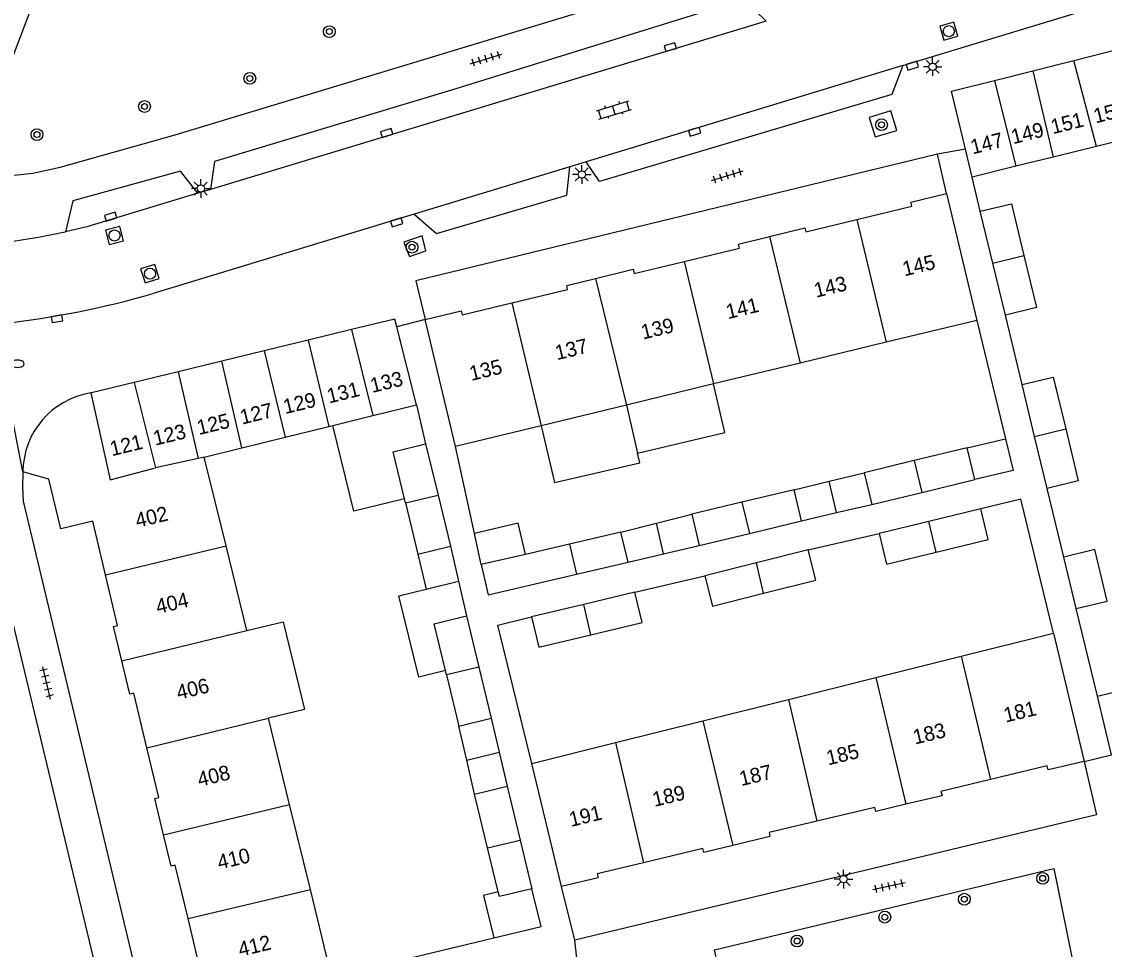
# Model space of a CAD drawing. Extents: x 132994 to 136000, y 393499 to 395512.
# Drawn here: x 134733.7 to 134807.1, y 394292.5 to 394355.3 of the extents above; entities that cross this region are included whole.
import ezdxf

# ---------------------------------------------------------------- set-up
doc = ezdxf.new("R2010")
doc.units = 0
for name, color, linetype in [('gg-afsc-erfafscheiding', 7, 'Continuous'), ('gg-afsc-muur', 7, 'Continuous'), ('gg-anno-huisnummerreeks BGT', 7, 'Continuous'), ('gg-bbg-bijgebouw', 7, 'Continuous'), ('gg-bbg-gedigitaliseerde bebouwing', 7, 'Continuous'), ('gg-bbg-gedigitaliseerde bijgebouw', 7, 'Continuous'), ('gg-bbg-hoofdgebouw', 7, 'Continuous'), ('gg-bbg-luifel en loopbrug', 7, 'Continuous'), ('gg-bbg-tussenscheiding', 7, 'Continuous'), ('gg-knt-verharding', 7, 'Continuous'), ('gg-knt-verharding nz', 7, 'Continuous'), ('gt-grn-weggrens', 7, 'Continuous'), ('gt-symb-boom', 7, 'Continuous'), ('gt-symb-brandkraan', 7, 'Continuous'), ('gt-symb-klinker verharding', 7, 'Continuous'), ('gt-symb-kolk', 7, 'Continuous'), ('gt-symb-lichtmast', 7, 'Continuous'), ('gt-symb-rioolschacht', 7, 'Continuous'), ('gt-symb-tegel verharding', 7, 'Continuous')]:
    doc.layers.add(name, color=color, linetype=linetype)

# ---------------------------------------------------------------- blocks, each defined once
blk = doc.blocks.new('gt0-BOOM')
at = {"layer": 'gt-symb-boom'}
for radius in [0.4, 0.2]:
    blk.add_circle((0, 0), radius, dxfattribs=at)
blk = doc.blocks.new('gt0-LMAST')
at = {"layer": 'gt-symb-lichtmast'}
for p, q in [((-0.182, 0.173), (-0.447, 0.438)), ((-0.005, 0.246), (-0.005, 0.621)), ((0.172, 0.173), (0.437, 0.438)), ((-0.255, -0.004), (-0.63, -0.004)), ((-0.182, -0.181), (-0.447, -0.446)), ((-0.005, -0.254), (-0.005, -0.629)), ((0.437, -0.446), (0.172, -0.181)), ((0.245, -0.004), (0.62, -0.004))]:
    blk.add_line(p, q, dxfattribs=at)
blk.add_circle((-0.005, -0.004), 0.25, dxfattribs=at)
blk = doc.blocks.new('gt0-TEG1')
at = {"layer": 'gt-symb-tegel verharding'}
for p, q in [((-1.125, 0), (1.125, 0)), ((-0.9, -0.25), (-0.9, 0.25)), ((-0.45, -0.25), (-0.45, 0.25)), ((0, -0.25), (0, 0.25)), ((0.45, -0.25), (0.45, 0.25)), ((0.9, -0.25), (0.9, 0.25))]:
    blk.add_line(p, q, dxfattribs=at)
blk = doc.blocks.new('gt0-KOLK')
at = {"layer": 'gt-symb-kolk'}
blk.add_lwpolyline([(0, 0), (0.375, 0), (0.375, 0.4), (-0.375, 0.4), (-0.375, 0), (0, 0)], dxfattribs=at)
blk = doc.blocks.new('gt0-KL1')
at = {"layer": 'gt-symb-klinker verharding'}
for p, q in [((-1.15, 0.3), (1.15, 0.3)), ((-1, -0.3), (-1, 0.3)), ((-0.5, 0.3), (-0.5, 0.45)), ((0, -0.3), (0, 0.3)), ((0.5, 0.3), (0.5, 0.45)), ((1, -0.3), (1, 0.3)), ((-1.15, -0.3), (1.15, -0.3)), ((-0.5, -0.45), (-0.5, -0.3)), ((0.5, -0.45), (0.5, -0.3))]:
    blk.add_line(p, q, dxfattribs=at)
blk = doc.blocks.new('gt0-RS')
at = {"layer": 'gt-symb-rioolschacht'}
blk.add_lwpolyline([(-0.5, -0.5), (0.5, -0.5), (0.5, 0.5), (-0.5, 0.5)], close=True, dxfattribs=at)
blk.add_circle((0, 0), 0.375, dxfattribs=at)
blk = doc.blocks.new('gt0-BR')
at = {"layer": 'gt-symb-brandkraan'}
for centre, radius, start, end in [((-0.244, 0), 0.206, 107.56694, 252.43307), ((0.599, -2.664), 3, 106.89205, 107.56694), ((0, -0.691), 0.938, 73.10799, 106.89205), ((-0.599, -2.664), 3, 72.43309, 73.10799), ((0.244, 0), 0.206, 287.56695, 72.43309), ((0.599, 2.664), 3, 252.43307, 253.10797), ((0, 0.691), 0.938, 253.10797, 286.89206), ((-0.599, 2.664), 3, 286.89206, 287.56695)]:
    blk.add_arc(centre, radius, start, end, dxfattribs=at)

msp = doc.modelspace()

# ---------------------------------------------------------------- linework, layer by layer
at = {"layer": 'gg-afsc-erfafscheiding'}
for p, q in [((134798.67, 394342.49), (134798.11, 394344.81)), ((134798.44, 394335.1), (134800.382, 394327.061)), ((134801.504, 394330.747), (134800.367, 394335.46)), ((134804.325, 394319.06), (134803.201, 394323.717)), ((134787.006, 394319.547), (134791.815, 394320.646)), ((134775.259, 394316.684), (134779.992, 394317.795))]:
    msp.add_line(p, q, dxfattribs=at)
msp.add_lwpolyline([(134803.623, 394313.907), (134801.418, 394322.98), (134798.698, 394322.319)], dxfattribs=at)
at = {"layer": 'gg-afsc-muur'}
for p, q in [((134764.382, 394320.664), (134763.1, 394326.56)), ((134754.7, 394290.63), (134765.69, 394293.263))]:
    msp.add_line(p, q, dxfattribs=at)
msp.add_lwpolyline([(134768.265, 394305.069), (134765.959, 394314.45), (134768.246, 394315.012)], dxfattribs=at)
at = {"layer": 'gg-bbg-bijgebouw'}
for p, q in [((134805.018, 394352.711), (134808.014, 394353.467)), ((134802.219, 394352.006), (134805.018, 394352.711)), ((134799.634, 394351.354), (134802.219, 394352.006)), ((134798.11, 394344.81), (134797.659, 394346.695)), ((134756.054, 394334.469), (134753.106, 394333.753)), ((134760.44, 394329.37), (134759.109, 394334.665)), ((134753.106, 394333.753), (134750.131, 394333.031)), ((134750.131, 394333.031), (134747.246, 394332.33)), ((134747.246, 394332.33), (134744.292, 394331.613)), ((134744.292, 394331.613), (134741.318, 394330.891)), ((134764.39, 394303), (134766.59, 394303.53)), ((134766.59, 394303.53), (134767.472, 394299.885)), ((134765.27, 394299.365), (134764.39, 394303)), ((134767.472, 394299.885), (134768.27, 394296.59)), ((134765.993, 394296.377), (134765.27, 394299.365))]:
    msp.add_line(p, q, dxfattribs=at)
for points in [[(134797.659, 394346.695), (134796.72, 394350.62), (134799.634, 394351.354)], [(134759.109, 394334.665), (134758.98, 394335.18), (134756.054, 394334.469)], [(134741.318, 394330.891), (134738.428, 394330.189), (134738.363, 394330.179)], [(134768.27, 394296.59), (134766.07, 394296.06), (134765.993, 394296.377)]]:
    msp.add_lwpolyline(points, dxfattribs=at)
at = {"layer": 'gg-bbg-gedigitaliseerde bebouwing'}
for p, q in [((134747.543, 394319.813), (134746.066, 394325.834)), ((134748.95, 394314.075), (134747.543, 394319.813)), ((134797.364, 394312.342), (134803.623, 394313.907)), ((134803.623, 394313.907), (134805.71, 394305.21)), ((134791.579, 394310.897), (134797.364, 394312.342)), ((134785.659, 394309.417), (134791.579, 394310.897)), ((134779.866, 394307.969), (134785.659, 394309.417)), ((134751.836, 394302.306), (134750.406, 394308.138)), ((134773.948, 394306.489), (134779.866, 394307.969)), ((134768.265, 394305.069), (134773.948, 394306.489)), ((134770.28, 394296.74), (134768.265, 394305.069)), ((134753.254, 394296.527), (134751.836, 394302.306)), ((134754.7, 394290.63), (134753.254, 394296.527))]:
    msp.add_line(p, q, dxfattribs=at)
msp.add_lwpolyline([(134748.95, 394314.075), (134751.407, 394314.677), (134752.863, 394308.74), (134750.406, 394308.138)], dxfattribs=at)
at = {"layer": 'gg-bbg-gedigitaliseerde bijgebouw'}
for p, q in [((134809.401, 394347.581), (134806.547, 394346.881)), ((134806.547, 394346.881), (134803.601, 394346.158)), ((134803.601, 394346.158), (134801.081, 394345.539)), ((134801.081, 394345.539), (134798.11, 394344.81)), ((134799.519, 394338.975), (134798.67, 394342.49)), ((134800.367, 394335.46), (134799.519, 394338.975)), ((134802.353, 394327.232), (134801.504, 394330.747)), ((134757.485, 394328.643), (134760.44, 394329.37)), ((134754.777, 394327.977), (134757.485, 394328.643)), ((134751.536, 394327.18), (134754.518, 394327.913)), ((134754.518, 394327.913), (134754.777, 394327.977)), ((134748.613, 394326.461), (134751.536, 394327.18)), ((134803.201, 394323.717), (134802.353, 394327.232)), ((134746.066, 394325.834), (134748.613, 394326.461)), ((134761.069, 394326.726), (134761.909, 394323.257)), ((134797.783, 394326.456), (134794.189, 394325.593)), ((134798.299, 394324.309), (134797.783, 394326.456)), ((134794.189, 394325.593), (134790.798, 394324.778)), ((134790.798, 394324.778), (134791.314, 394322.631)), ((134794.701, 394323.445), (134798.299, 394324.309)), ((134761.909, 394323.257), (134762.749, 394319.788)), ((134786.041, 394323.621), (134782.512, 394322.776)), ((134786.546, 394321.511), (134786.041, 394323.621)), ((134791.314, 394322.631), (134794.701, 394323.445)), ((134759.695, 394322.726), (134759.625, 394323.014)), ((134759.695, 394322.726), (134760.536, 394319.253)), ((134782.512, 394322.776), (134779.114, 394321.962)), ((134779.114, 394321.962), (134779.619, 394319.852)), ((134798.698, 394322.319), (134795.175, 394321.463)), ((134783.018, 394320.666), (134786.546, 394321.511)), ((134795.175, 394321.463), (134791.815, 394320.646)), ((134774.311, 394320.752), (134770.818, 394319.938)), ((134774.788, 394318.706), (134774.311, 394320.752)), ((134779.619, 394319.852), (134783.018, 394320.666)), ((134760.536, 394319.253), (134762.749, 394319.788)), ((134770.818, 394319.938), (134767.83, 394319.242)), ((134787.006, 394319.547), (134783.491, 394318.669)), ((134767.83, 394319.242), (134764.842, 394318.546)), ((134771.306, 394317.895), (134774.788, 394318.706)), ((134805.167, 394315.571), (134804.325, 394319.06)), ((134783.491, 394318.669), (134779.992, 394317.795)), ((134775.259, 394316.684), (134771.784, 394315.856)), ((134771.784, 394315.856), (134768.246, 394315.012)), ((134763.843, 394315.073), (134764.682, 394311.604)), ((134806.606, 394309.625), (134805.167, 394315.571)), ((134762.483, 394311.07), (134762.409, 394311.374)), ((134764.682, 394311.604), (134765.522, 394308.135)), ((134762.483, 394311.07), (134763.323, 394307.603)), ((134807.567, 394305.661), (134806.606, 394309.625)), ((134763.323, 394307.603), (134765.522, 394308.135))]:
    msp.add_line(p, q, dxfattribs=at)
for points in [[(134798.67, 394342.49), (134800.776, 394342.998), (134801.625, 394339.483)], [(134801.625, 394339.483), (134802.473, 394335.968), (134800.367, 394335.46)], [(134801.504, 394330.747), (134803.61, 394331.255), (134804.459, 394327.741)], [(134804.459, 394327.741), (134805.307, 394324.226), (134803.201, 394323.717)], [(134759.625, 394323.014), (134758.857, 394326.19), (134761.069, 394326.726)], [(134795.669, 394319.402), (134799.198, 394320.26), (134798.698, 394322.319)], [(134791.815, 394320.646), (134792.315, 394318.587), (134795.669, 394319.402)], [(134783.975, 394316.605), (134787.52, 394317.491), (134787.006, 394319.547)], [(134807.274, 394316.075), (134806.431, 394319.569), (134804.325, 394319.06)], [(134764.842, 394318.546), (134765.319, 394316.5), (134771.306, 394317.895)], [(134779.992, 394317.795), (134780.506, 394315.739), (134783.975, 394316.605)], [(134772.262, 394313.79), (134775.751, 394314.622), (134775.259, 394316.684)], [(134762.409, 394311.374), (134761.643, 394314.54), (134763.843, 394315.073)], [(134768.246, 394315.012), (134768.737, 394312.95), (134772.262, 394313.79)]]:
    msp.add_lwpolyline(points, dxfattribs=at)
at = {"layer": 'gg-bbg-hoofdgebouw'}
for p, q in [((134796.37, 394343.69), (134798.44, 394335.1)), ((134763.1, 394326.56), (134761.04, 394335.15)), ((134798.44, 394335.1), (134792.281, 394333.612)), ((134792.281, 394333.612), (134786.449, 394332.202)), ((134786.449, 394332.202), (134780.592, 394330.787)), ((134780.592, 394330.787), (134774.678, 394329.358)), ((134774.678, 394329.358), (134768.903, 394327.962)), ((134768.903, 394327.962), (134763.1, 394326.56)), ((134740.18, 394314.43), (134739.365, 394317.852))]:
    msp.add_line(p, q, dxfattribs=at)
for points in [[(134790.301, 394341.928), (134794.03, 394342.83), (134793.97, 394343.1), (134796.37, 394343.69)], [(134784.368, 394340.777), (134786.77, 394341.36), (134786.84, 394341.09), (134790.301, 394341.928)], [(134778.601, 394339.094), (134782.34, 394339.99), (134782.28, 394340.27), (134784.368, 394340.777)], [(134772.577, 394337.941), (134775.14, 394338.56), (134775.2, 394338.28), (134778.601, 394339.094)], [(134766.916, 394336.287), (134770.69, 394337.2), (134770.63, 394337.47), (134772.577, 394337.941)], [(134761.04, 394335.15), (134763.48, 394335.74), (134763.54, 394335.47), (134766.916, 394336.287)], [(134739.365, 394317.852), (134738.499, 394321.484), (134736.348, 394320.973), (134735.53, 394324.346), (134733.77, 394324.84)], [(134740.47, 394312.027), (134739.91, 394314.36), (134740.18, 394314.43)], [(134742.176, 394306.14), (134741.28, 394309.85), (134741.01, 394309.78), (134740.47, 394312.027)], [(134743.308, 394300.236), (134742.71, 394302.71), (134742.99, 394302.77), (134742.176, 394306.14)], [(134805.71, 394305.21), (134803.27, 394304.64), (134803.2, 394304.92), (134799.367, 394303.994)], [(134799.367, 394303.994), (134796, 394303.18), (134796.08, 394302.89), (134793.628, 394302.311)], [(134793.628, 394302.311), (134791.59, 394301.83), (134791.52, 394302.1), (134787.593, 394301.163)], [(134787.593, 394301.163), (134784.35, 394300.39), (134784.41, 394300.12), (134781.897, 394299.52)], [(134744.96, 394294.568), (134744.09, 394298.19), (134743.82, 394298.12), (134743.308, 394300.236)], [(134781.897, 394299.52), (134779.93, 394299.05), (134779.86, 394299.32), (134775.827, 394298.353)], [(134775.827, 394298.353), (134772.69, 394297.6), (134772.76, 394297.33), (134770.28, 394296.74)], [(134746.11, 394288.56), (134745.52, 394291.04), (134745.79, 394291.11), (134744.96, 394294.568)]]:
    msp.add_lwpolyline(points, dxfattribs=at)
msp.add_arc((134739.219, 394324.797), 5.449, 99.04003, 179.55089, dxfattribs=at)
at = {"layer": 'gg-bbg-luifel en loopbrug'}
for p, q in [((134760.44, 394329.37), (134761.069, 394326.726)), ((134774.678, 394329.358), (134775.434, 394326.111)), ((134797.783, 394326.456), (134800.382, 394327.061)), ((134788.42, 394324.2), (134790.798, 394324.778)), ((134786.041, 394323.621), (134788.42, 394324.2)), ((134788.93, 394322.071), (134788.42, 394324.2)), ((134788.93, 394322.071), (134791.314, 394322.631)), ((134776.713, 394321.357), (134779.114, 394321.962)), ((134786.546, 394321.511), (134788.93, 394322.071)), ((134774.311, 394320.752), (134776.713, 394321.357)), ((134777.204, 394319.279), (134776.713, 394321.357)), ((134764.842, 394318.546), (134764.382, 394320.664)), ((134762.749, 394319.788), (134763.296, 394317.431)), ((134777.204, 394319.279), (134779.619, 394319.852)), ((134760.536, 394319.253), (134761.114, 394316.895)), ((134774.788, 394318.706), (134777.204, 394319.279)), ((134761.114, 394316.895), (134763.296, 394317.431)), ((134763.296, 394317.431), (134763.843, 394315.073)), ((134765.522, 394308.135), (134766.056, 394305.833)), ((134763.857, 394305.302), (134763.323, 394307.603)), ((134763.857, 394305.302), (134766.056, 394305.833)), ((134766.056, 394305.833), (134766.59, 394303.53)), ((134764.39, 394303), (134763.857, 394305.302))]:
    msp.add_line(p, q, dxfattribs=at)
for points in [[(134775.434, 394326.111), (134781.36, 394327.492), (134780.592, 394330.787)], [(134759.625, 394323.014), (134756.2, 394322.174), (134754.777, 394327.977)], [(134768.903, 394327.962), (134769.801, 394324.106), (134775.587, 394325.454), (134775.434, 394326.111)], [(134800.382, 394327.061), (134800.896, 394324.936), (134798.299, 394324.309)], [(134767.83, 394319.242), (134767.338, 394321.353), (134764.382, 394320.664)], [(134762.409, 394311.374), (134760.611, 394310.933), (134759.26, 394316.441), (134761.114, 394316.895)], [(134765.993, 394296.377), (134764.987, 394296.13), (134765.69, 394293.263)], [(134765.69, 394293.263), (134768.89, 394294.03), (134768.27, 394296.59)]]:
    msp.add_lwpolyline(points, dxfattribs=at)
at = {"layer": 'gg-bbg-tussenscheiding'}
for p, q in [((134806.547, 394346.881), (134805.018, 394352.711)), ((134802.219, 394352.006), (134803.601, 394346.158)), ((134799.634, 394351.354), (134801.081, 394345.539)), ((134790.301, 394341.928), (134792.281, 394333.612)), ((134784.368, 394340.777), (134786.449, 394332.202)), ((134799.519, 394338.975), (134801.625, 394339.483)), ((134778.601, 394339.094), (134780.592, 394330.787)), ((134772.577, 394337.941), (134774.678, 394329.358)), ((134766.916, 394336.287), (134768.903, 394327.962)), ((134756.054, 394334.469), (134757.485, 394328.643)), ((134753.106, 394333.753), (134754.518, 394327.913)), ((134750.131, 394333.031), (134751.536, 394327.18)), ((134748.613, 394326.461), (134747.246, 394332.33)), ((134744.292, 394331.613), (134745.656, 394325.744)), ((134741.318, 394330.891), (134742.758, 394325.112)), ((134802.353, 394327.232), (134804.459, 394327.741)), ((134745.656, 394325.744), (134742.758, 394325.112)), ((134746.066, 394325.834), (134745.656, 394325.744)), ((134794.189, 394325.593), (134794.701, 394323.445)), ((134759.695, 394322.726), (134761.909, 394323.257)), ((134782.512, 394322.776), (134783.018, 394320.666)), ((134795.669, 394319.402), (134795.175, 394321.463)), ((134739.365, 394317.852), (134747.543, 394319.813)), ((134770.818, 394319.938), (134771.306, 394317.895)), ((134783.975, 394316.605), (134783.491, 394318.669)), ((134772.262, 394313.79), (134771.784, 394315.856)), ((134805.167, 394315.571), (134807.274, 394316.075)), ((134740.47, 394312.027), (134748.95, 394314.075)), ((134797.364, 394312.342), (134799.367, 394303.994)), ((134764.682, 394311.604), (134762.483, 394311.07)), ((134791.579, 394310.897), (134793.628, 394302.311)), ((134806.606, 394309.625), (134809.189, 394310.259)), ((134785.659, 394309.417), (134787.593, 394301.163)), ((134742.176, 394306.14), (134750.406, 394308.138)), ((134779.866, 394307.969), (134781.897, 394299.52)), ((134773.948, 394306.489), (134775.827, 394298.353)), ((134743.308, 394300.236), (134751.836, 394302.306)), ((134765.27, 394299.365), (134767.472, 394299.885)), ((134744.96, 394294.568), (134753.254, 394296.527))]:
    msp.add_line(p, q, dxfattribs=at)
msp.add_lwpolyline([(134738.363, 394330.179), (134739.692, 394324.3), (134742.758, 394325.112)], dxfattribs=at)
at = {"layer": 'gg-knt-verharding'}
for p, q in [((134738.46, 394367.151), (134732.6, 394351.74)), ((134793.428, 394352.368), (134814.3, 394358.71)), ((134796.37, 394343.69), (134795.76, 394346.35)), ((134771.942, 394345.841), (134770.85, 394345.51)), ((134746.487, 394343.968), (134745.622, 394343.706)), ((134760.288, 394342.301), (134742.601, 394336.927)), ((134738.1, 394341.43), (134736.663, 394341.102)), ((134771.18, 394293.11), (134770.28, 394296.74))]:
    msp.add_line(p, q, dxfattribs=at)
for points in [[(134731.687, 394344.779), (134734.44, 394345.08), (134736.29, 394345.48), (134744.1, 394347.68), (134781.433, 394358.998)], [(134784.155, 394355.365), (134782.63, 394356.852), (134762.818, 394350.7), (134746.747, 394345.872), (134746.487, 394343.968)], [(134793.428, 394352.368), (134792.682, 394350.397), (134772.859, 394344.501), (134771.942, 394345.841)], [(134793.001, 394347.969), (134792.597, 394349.295), (134791.143, 394348.846), (134791.546, 394347.531), (134793.001, 394347.969)], [(134795.76, 394346.35), (134760.4, 394337.78), (134761.04, 394335.15)], [(134745.622, 394343.706), (134744.461, 394345.196), (134737.146, 394343.201), (134736.663, 394341.102)], [(134760.288, 394342.301), (134761.812, 394340.982), (134770.638, 394343.587), (134770.85, 394345.51)], [(134759.972, 394339.428), (134761.09, 394339.818), (134760.834, 394340.822), (134759.588, 394340.407), (134759.972, 394339.428)], [(134733.77, 394324.84), (134733.73, 394323.82), (134733.79, 394322.84), (134742.21, 394287.61), (134746.11, 394288.56)], [(134720.891, 394297.959), (134719.11, 394293.37), (134721, 394285.5), (134728.15, 394283.37), (134739.94, 394286.18), (134733.06, 394314.77), (134732.86, 394314.69), (134732.761, 394314.433)], [(134805.71, 394305.21), (134806.55, 394301.59), (134771.18, 394293.11)], [(134781.13, 394290.27), (134780.64, 394292.44), (134803.66, 394297.95), (134805.1, 394290.85), (134809.837, 394291.868)]]:
    msp.add_lwpolyline(points, dxfattribs=at)
for centre, radius, start, end in [((134726, 394391.183), 51.204, 276.84038, 282.01911), ((134725.575, 394395.384), 60.886, 276.4221, 286.23874)]:
    msp.add_arc(centre, radius, start, end, dxfattribs=at)
at = {"layer": 'gg-knt-verharding nz'}
for p, q in [((134784.155, 394355.365), (134746.487, 394343.968)), ((134793.428, 394352.368), (134771.942, 394345.841)), ((134770.85, 394345.51), (134760.288, 394342.301)), ((134745.622, 394343.706), (134738.1, 394341.43))]:
    msp.add_line(p, q, dxfattribs=at)
at = {"layer": 'gt-grn-weggrens'}
for p, q in [((134797.659, 394346.695), (134795.76, 394346.35)), ((134761.04, 394335.15), (134759.109, 394334.665)), ((134805.71, 394305.21), (134807.567, 394305.661)), ((134771.41, 394291.08), (134771.18, 394293.11))]:
    msp.add_line(p, q, dxfattribs=at)
msp.add_lwpolyline([(134733.77, 394324.84), (134732.939, 394329.042), (134732.389, 394330.906)], dxfattribs=at)

# ---------------------------------------------------------------- block references
at = {"layer": 'gt-symb-boom'}
for p in [(134754.539, 394354.665), (134749.148, 394351.493), (134742.014, 394349.589), (134734.721, 394347.685), (134791.974, 394348.354), (134760.147, 394340.056), (134802.898, 394297.293), (134797.585, 394295.877), (134792.196, 394294.666), (134786.25, 394293.045)]:
    msp.add_blockref('gt0-BOOM', p, dxfattribs=at)
at = {"layer": 'gt-symb-brandkraan'}
msp.add_blockref('gt0-BR', (134733.395, 394332.16), dxfattribs=at)
at = {"layer": 'gt-symb-klinker verharding', "rotation": 16.91321770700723}
msp.add_blockref('gt0-KL1', (134773.832, 394349.345), dxfattribs=at)
at = {"layer": 'gt-symb-kolk'}
for p, rotation in [((134777.721, 394353.42), 16.85839876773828), ((134794.005, 394352.546), -163.26783977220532), ((134758.492, 394347.6), 16.732160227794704), ((134779.253, 394348.066), -162.96046487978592), ((134739.77, 394341.936), 16.85839876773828), ((134759.053, 394341.93), -163.14160123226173), ((134736.046, 394335.404), -169.98206552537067)]:
    msp.add_blockref('gt0-KOLK', p, dxfattribs=dict(at, rotation=rotation))
at = {"layer": 'gt-symb-lichtmast'}
for p in [(134795.442, 394352.287), (134771.661, 394344.987), (134789.403, 394297.241)]:
    msp.add_blockref('gt0-LMAST', p, dxfattribs=at)
at = {"layer": 'gt-symb-lichtmast', "rotation": 90}
msp.add_blockref('gt0-LMAST', (134745.819, 394344.035), dxfattribs=at)
at = {"layer": 'gt-symb-rioolschacht'}
for p, rotation in [((134796.538, 394354.692), -164.33789365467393), ((134739.976, 394340.85), -165.04643524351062), ((134742.379, 394338.26), -162.36228444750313)]:
    msp.add_blockref('gt0-RS', p, dxfattribs=dict(at, rotation=rotation))
at = {"layer": 'gt-symb-tegel verharding'}
for p, rotation in [((134765.162, 394352.817), 16.913217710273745), ((134781.525, 394344.897), 16.913217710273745), ((134735.379, 394310.533), 103.41107185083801), ((134792.476, 394296.772), 12.174751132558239)]:
    msp.add_blockref('gt0-TEG1', p, dxfattribs=dict(at, rotation=rotation))

# ---------------------------------------------------------------- texts
at = {"layer": 'gg-anno-huisnummerreeks BGT'}
for s, rotation, p in [('153', 14.2, (134806.487, 394348.44)), ('151', 14.1, (134803.587, 394347.711)), ('149', 14.2, (134800.897, 394347.03)), ('147', 14.1, (134798.146, 394346.339)), ('145', 13.6, (134793.527, 394338.079)), ('143', 13.6, (134787.532, 394336.628)), ('141', 13.5, (134781.565, 394335.177)), ('139', 13.5, (134775.805, 394333.797)), ('137', 13.6, (134769.975, 394332.397)), ('135', 13.6, (134764.169, 394330.993)), ('133', 13.7, (134757.447, 394330.176)), ('131', 13.7, (134754.51, 394329.462)), ('129', 13.6, (134751.547, 394328.745)), ('127', 13.7, (134748.619, 394328.032)), ('125', 13.6, (134745.697, 394327.324)), ('123', 13.6, (134742.734, 394326.605)), ('121', 13.7, (134739.803, 394325.891)), ('402', 13.4, (134741.519, 394321.04)), ('404', 13.4, (134742.91, 394315.2)), ('406', 13.6, (134744.307, 394309.387)), ('181', 13.6, (134800.382, 394307.84)), ('183', 13.6, (134794.239, 394306.355)), ('185', 13.4, (134788.36, 394304.945)), ('408', 13.6, (134745.731, 394303.493)), ('187', 13.4, (134782.459, 394303.538)), ('189', 13.5, (134776.576, 394302.132)), ('191', 13.5, (134770.925, 394300.776)), ('410', 13.5, (134747.08, 394297.879)), ('412', 13.5, (134748.498, 394291.975))]:
    msp.add_text(s, height=1, rotation=rotation, dxfattribs=at).set_placement(p)

doc.saveas('drawing.dxf')
